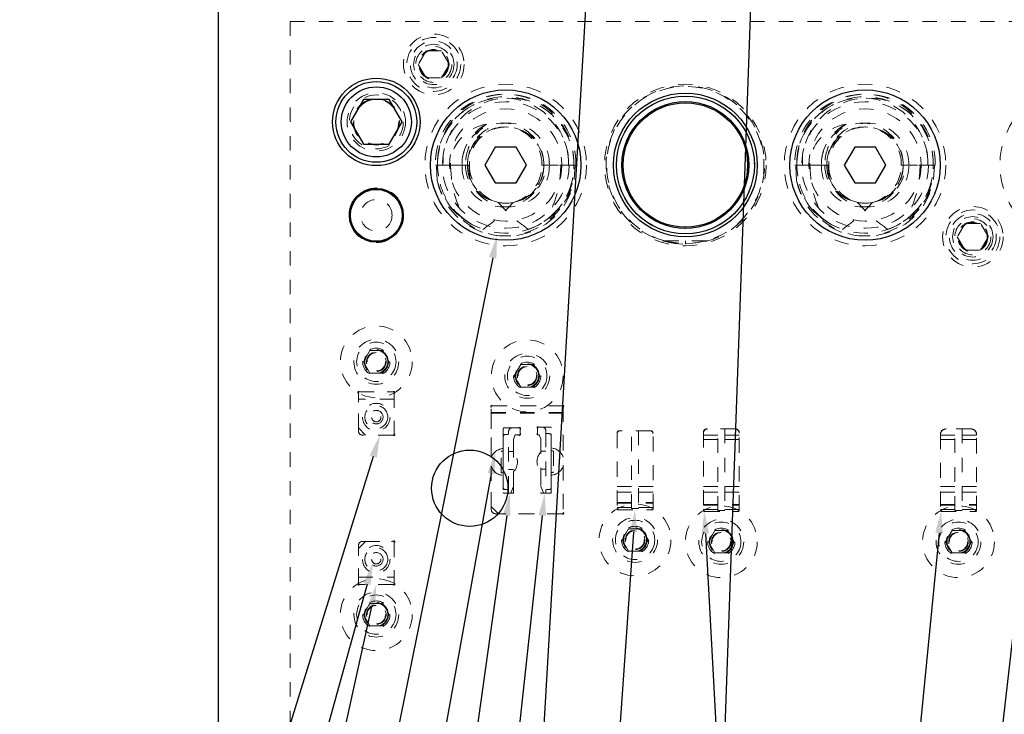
# Model space of a CAD drawing. Header units: inches. Extents: x 1880 to 2363, y -453 to -54.
# Tile 920 of 1056: x 2116.67 to 2123.52, y -421.81 to -416.97. Entities that reach past the tile are written whole.
import ezdxf

# ---------------------------------------------------------------- set-up
doc = ezdxf.new("R2010")
doc.units = ezdxf.units.IN
doc.header["$LTSCALE"] = 0.5
doc.header["$MEASUREMENT"] = 0
doc.linetypes.add('HIDDEN', pattern=[0.225, 0.15, -0.075])
for name, color, linetype in [('DST-M-S', 53, 'Continuous'), ('PAD-M-S', 135, 'Continuous'), ('PBU-M-S', 8, 'Continuous'), ('PUN-M-S', 8, 'Continuous'), ('SID-M-S', 105, 'Continuous'), ('SVF-M-S', 8, 'Continuous')]:
    doc.layers.add(name, color=color, linetype=linetype)

msp = doc.modelspace()

# ---------------------------------------------------------------- linework, layer by layer
at = {"layer": 'DST-M-S', "linetype": 'Continuous', "lineweight": 25}
msp.add_line((2118.05381, -413.23517), (2118.05381, -427.23517), dxfattribs=at)
for centre, radius in [((2119.15381, -417.68517), 0.3045), ((2120.05381, -417.98517), 0.52345), ((2121.30381, -417.98517), 0.5), ((2122.55381, -417.98517), 0.52345), ((2119.15381, -418.33517), 0.1875), ((2119.80381, -420.23517), 0.26565)]:
    msp.add_circle(centre, radius, dxfattribs=at)
at = {"layer": 'DST-M-S', "linetype": 'HIDDEN', "lineweight": 18}
msp.add_circle((2119.15381, -417.68517), 0.203, dxfattribs=at)
at = {"layer": 'PAD-M-S', "linetype": 'HIDDEN', "lineweight": 18}
for p, q in [((2121.14418, -418.51273), (2121.19356, -418.52521)), ((2121.19356, -418.52521), (2121.22954, -418.53132)), ((2119.02881, -419.81517), (2119.02881, -419.56517)), ((2119.02881, -419.56517), (2119.27881, -419.56517)), ((2119.02881, -419.83517), (2119.02881, -419.57612)), ((2119.03976, -419.56517), (2119.26785, -419.56517)), ((2119.27881, -419.56517), (2119.27881, -419.86517)), ((2119.27881, -419.57612), (2119.27881, -419.85421)), ((2119.27881, -419.61517), (2119.02881, -419.61517)), ((2119.95381, -419.66267), (2120.45381, -419.66267)), ((2119.95381, -420.02099), (2119.95381, -419.66267)), ((2119.95381, -420.38267), (2119.95381, -419.67362)), ((2119.96476, -419.66267), (2120.44285, -419.66267)), ((2120.45381, -419.66267), (2120.45381, -420.01849)), ((2120.45381, -419.67362), (2120.45381, -420.40171)), ((2120.45381, -419.70767), (2119.95381, -419.70767)), ((2119.95381, -419.71267), (2120.45381, -419.71267)), ((2120.36531, -419.81017), (2120.2835, -419.81017)), ((2119.07881, -419.86517), (2119.02881, -419.81517)), ((2119.26785, -419.86517), (2119.05881, -419.86517)), ((2119.27881, -419.86517), (2119.07881, -419.86517)), ((2120.03731, -419.82017), (2120.03731, -419.9588)), ((2120.14306, -419.81517), (2120.04231, -419.81517)), ((2120.10961, -419.89108), (2120.11821, -419.86746)), ((2120.12291, -419.86417), (2120.14306, -419.86417)), ((2120.15431, -419.85292), (2120.15431, -419.82641)), ((2120.27531, -419.81836), (2120.27531, -419.85313)), ((2120.28216, -419.86292), (2120.28642, -419.86447)), ((2120.28941, -419.86746), (2120.29801, -419.89108)), ((2120.37031, -419.9563), (2120.37031, -419.81517)), ((2120.82881, -419.85017), (2120.82881, -420.38017)), ((2121.06381, -419.83517), (2120.84381, -419.83517)), ((2121.07881, -420.38017), (2121.07881, -419.85017)), ((2121.42881, -419.84767), (2121.42881, -420.38767)), ((2121.65381, -419.82267), (2121.45381, -419.82267)), ((2121.67881, -420.38767), (2121.67881, -419.84767)), ((2123.07881, -419.85767), (2123.07881, -420.39267)), ((2123.29381, -419.82267), (2123.11381, -419.82267)), ((2123.32881, -420.39267), (2123.32881, -419.85767)), ((2120.10931, -419.98674), (2120.10931, -419.89279)), ((2120.29831, -419.89279), (2120.29831, -419.98424)), ((2120.03731, -419.97267), (2120.03731, -420.13267)), ((2120.37031, -420.13017), (2120.37031, -419.97017)), ((2119.95381, -420.36267), (2119.95381, -420.08435)), ((2120.45381, -420.08185), (2120.45381, -420.41267)), ((2120.03731, -420.14653), (2120.03731, -420.26517)), ((2120.10931, -420.26517), (2120.10931, -420.1186)), ((2120.29831, -420.1161), (2120.29831, -420.26517)), ((2120.37031, -420.26517), (2120.37031, -420.14403)), ((2120.04231, -420.27017), (2120.10431, -420.27017)), ((2120.30331, -420.27017), (2120.36531, -420.27017)), ((2120.00381, -420.41267), (2119.95381, -420.36267)), ((2120.44285, -420.41267), (2119.98381, -420.41267)), ((2120.45381, -420.41267), (2120.00381, -420.41267)), ((2120.83381, -420.38517), (2121.07381, -420.38517)), ((2121.43881, -420.39767), (2121.66881, -420.39767)), ((2123.08381, -420.39767), (2123.32381, -420.39767)), ((2119.02881, -420.65517), (2119.07881, -420.60517)), ((2119.02881, -420.89421), (2119.02881, -420.63517)), ((2119.05881, -420.60517), (2119.26785, -420.60517)), ((2119.07881, -420.60517), (2119.27881, -420.60517)), ((2119.27881, -420.60517), (2119.27881, -420.90517)), ((2119.27881, -420.61612), (2119.27881, -420.89421)), ((2119.02881, -420.90517), (2119.02881, -420.65517)), ((2119.02881, -420.85517), (2119.27881, -420.85517)), ((2119.27881, -420.90517), (2119.02881, -420.90517)), ((2119.26785, -420.90517), (2119.03976, -420.90517))]:
    msp.add_line(p, q, dxfattribs=at)
for centre, radius in [((2119.55381, -417.28517), 0.1005), ((2119.15381, -417.68517), 0.15625), ((2120.05381, -417.98517), 0.44062), ((2122.55381, -417.98517), 0.44062), ((2120.05381, -417.98517), 0.39062), ((2122.55381, -417.98517), 0.39062), ((2123.30381, -418.48517), 0.1005), ((2119.15381, -419.35517), 0.068), ((2120.20381, -419.45267), 0.068), ((2119.15381, -419.74017), 0.09562), ((2119.15381, -419.74017), 0.0469), ((2120.95381, -420.59517), 0.068), ((2121.55381, -420.60767), 0.068), ((2123.20381, -420.60767), 0.068), ((2119.15381, -420.73017), 0.09562), ((2119.15381, -420.73017), 0.0469), ((2119.15381, -421.11517), 0.068)]:
    msp.add_circle(centre, radius, dxfattribs=at)
for centre, radius, start, end in [((2119.03093, -419.56729), 0.006, 42.592273, 227.407727), ((2119.02281, -419.57612), 0.006, 0, 47.407727), ((2119.03976, -419.55917), 0.006, 222.592273, 270), ((2119.26785, -419.55917), 0.006, 270, 317.407727), ((2119.27669, -419.56729), 0.006, 312.592273, 137.407727), ((2119.28481, -419.57612), 0.006, 132.592273, 180), ((2119.95593, -419.66479), 0.006, 42.592273, 227.407727), ((2119.94781, -419.67362), 0.006, 0, 47.407727), ((2119.96476, -419.65667), 0.006, 222.592273, 270), ((2120.44285, -419.65667), 0.006, 270, 317.407727), ((2120.45169, -419.66479), 0.006, 312.592273, 137.407727), ((2120.45981, -419.67362), 0.006, 132.592273, 180), ((2120.14931, -419.82017), 0.008, 308.682187, 141.317813), ((2120.27831, -419.81317), 0.006, 30, 240), ((2120.36531, -419.81517), 0.005, 0, 90), ((2119.05881, -419.83517), 0.03, 180, 270), ((2119.26785, -419.87117), 0.006, 42.592273, 90), ((2119.27669, -419.86305), 0.006, 222.592273, 47.407727), ((2119.28481, -419.85421), 0.006, 180, 227.407727), ((2120.04231, -419.82017), 0.005, 90, 180), ((2120.12291, -419.86917), 0.005, 90, 160), ((2120.14931, -419.85917), 0.008, 218.682187, 51.317813), ((2120.27831, -419.85832), 0.006, 120, 310), ((2120.28471, -419.86917), 0.005, 20, 70), ((2120.84381, -419.85017), 0.015, 90, 180), ((2121.06381, -419.85017), 0.015, 0, 90), ((2121.45381, -419.84767), 0.025, 90, 180), ((2121.65381, -419.84767), 0.025, 0, 90), ((2123.11381, -419.85767), 0.035, 90, 180), ((2123.29381, -419.85767), 0.035, 0, 90), ((2120.11431, -419.89279), 0.005, 160, 180), ((2120.29331, -419.89279), 0.005, 0, 20), ((2120.04231, -420.05267), 0.094, 93.049087, 160.303199), ((2120.04231, -420.05267), 0.094, 315.460409, 44.539591), ((2120.36531, -420.05017), 0.094, 135.460409, 224.539591), ((2120.36531, -420.05017), 0.094, 19.696801, 86.950913), ((2120.04231, -420.05267), 0.094, 199.696801, 266.950913), ((2120.36531, -420.05017), 0.094, 273.049087, 340.303199), ((2120.04231, -420.26517), 0.005, 180, 270), ((2120.10431, -420.26517), 0.005, 270, 0), ((2120.30331, -420.26517), 0.005, 180, 270), ((2120.36531, -420.26517), 0.005, 270, 0), ((2119.98381, -420.38267), 0.03, 180, 270), ((2120.44285, -420.41867), 0.006, 42.592273, 90), ((2120.45169, -420.41055), 0.006, 222.592273, 47.407727), ((2120.45981, -420.40171), 0.006, 180, 227.407727), ((2120.83381, -420.38017), 0.005, 180, 270), ((2121.07381, -420.38017), 0.005, 270, 0), ((2121.43881, -420.38767), 0.01, 180, 270), ((2121.66881, -420.38767), 0.01, 270, 0), ((2123.08381, -420.39267), 0.005, 180, 270), ((2123.32381, -420.39267), 0.005, 270, 0), ((2119.05881, -420.63517), 0.03, 90, 180), ((2119.26785, -420.59917), 0.006, 270, 317.407727), ((2119.27669, -420.60729), 0.006, 312.592273, 137.407727), ((2119.28481, -420.61612), 0.006, 132.592273, 180), ((2119.03093, -420.90305), 0.006, 132.592273, 317.407727), ((2119.02281, -420.89421), 0.006, 312.592273, 0), ((2119.03976, -420.91117), 0.006, 90, 137.407727), ((2119.26785, -420.91117), 0.006, 42.592273, 90), ((2119.27669, -420.90305), 0.006, 222.592273, 47.407727), ((2119.28481, -420.89421), 0.006, 180, 227.407727)]:
    msp.add_arc(centre, radius, start, end, dxfattribs=at)
at = {"layer": 'PBU-M-S', "linetype": 'HIDDEN', "lineweight": 18}
for p, q in [((2118.55381, -416.98517), (2118.55381, -423.48517)), ((2130.05381, -416.98517), (2118.55381, -416.98517))]:
    msp.add_line(p, q, dxfattribs=at)
for centre, radius in [((2119.55381, -417.28517), 0.211), ((2119.55381, -417.28517), 0.1405), ((2121.30381, -417.98517), 0.5625), ((2119.15381, -418.33517), 0.19), ((2123.30381, -418.48517), 0.211), ((2123.30381, -418.48517), 0.1405)]:
    msp.add_circle(centre, radius, dxfattribs=at)
at = {"layer": 'PUN-M-S', "linetype": 'HIDDEN', "lineweight": 18}
for p, q in [((2120.27531, -419.81317), (2120.27531, -419.85832)), ((2120.30831, -419.81017), (2120.27831, -419.81017)), ((2120.03731, -419.97267), (2120.03731, -419.87517)), ((2120.06931, -419.86017), (2120.05231, -419.86017)), ((2120.07431, -419.84017), (2120.07431, -419.85517)), ((2120.07431, -420.25017), (2120.07431, -419.85517)), ((2120.14931, -419.81517), (2120.09931, -419.81517)), ((2120.10961, -419.89108), (2120.11821, -419.86746)), ((2120.12291, -419.86417), (2120.14931, -419.86417)), ((2120.15431, -419.85917), (2120.15431, -419.82017)), ((2120.27728, -419.86114), (2120.28642, -419.86447)), ((2120.28941, -419.86746), (2120.29801, -419.89108)), ((2120.33331, -419.85017), (2120.33331, -419.83517)), ((2120.33331, -419.85017), (2120.33331, -420.25017)), ((2120.33831, -419.85517), (2120.35531, -419.85517)), ((2120.37031, -419.87017), (2120.37031, -419.97017)), ((2120.82881, -419.85517), (2120.82881, -420.37517)), ((2121.05881, -419.83517), (2120.84881, -419.83517)), ((2120.92881, -420.3772), (2120.92881, -419.83517)), ((2120.97881, -419.83517), (2120.97881, -420.3772)), ((2121.07881, -420.37517), (2121.07881, -419.85517)), ((2121.42881, -419.85267), (2121.42881, -420.38267)), ((2121.52881, -419.86474), (2121.42881, -419.86474)), ((2121.52881, -419.86689), (2121.42881, -419.86689)), ((2121.64881, -419.82267), (2121.45881, -419.82267)), ((2121.52881, -420.3897), (2121.52881, -419.82267)), ((2121.57881, -419.82267), (2121.57881, -420.3897)), ((2121.67881, -419.86474), (2121.57881, -419.86474)), ((2121.67881, -419.86689), (2121.57881, -419.86689)), ((2121.67881, -420.38267), (2121.67881, -419.85267)), ((2123.07881, -419.86267), (2123.07881, -420.38767)), ((2123.17881, -419.86474), (2123.07881, -419.86474)), ((2123.17881, -419.86689), (2123.07881, -419.86689)), ((2123.28881, -419.82267), (2123.11881, -419.82267)), ((2123.17881, -420.3897), (2123.17881, -419.82267)), ((2123.22881, -419.82267), (2123.22881, -420.3897)), ((2123.32881, -419.86474), (2123.22881, -419.86474)), ((2123.32881, -419.86689), (2123.22881, -419.86689)), ((2123.32881, -420.38767), (2123.32881, -419.86267)), ((2120.10931, -420.22067), (2120.10931, -419.89279)), ((2120.29831, -419.89279), (2120.29831, -420.22067)), ((2121.42881, -419.89607), (2121.52881, -419.89607)), ((2121.57881, -419.89607), (2121.67881, -419.89607)), ((2123.07881, -419.89607), (2123.17881, -419.89607)), ((2123.22881, -419.89607), (2123.32881, -419.89607)), ((2120.02531, -419.97767), (2120.02231, -419.98067)), ((2120.02231, -420.12467), (2120.02231, -419.98067)), ((2120.03231, -419.97767), (2120.02531, -419.97767)), ((2120.03731, -420.13267), (2120.03731, -419.97267)), ((2120.10931, -419.98017), (2120.07431, -419.98017)), ((2120.33331, -419.97767), (2120.29831, -419.97767)), ((2120.37031, -419.97017), (2120.37031, -420.13017)), ((2120.37531, -419.97517), (2120.38231, -419.97517)), ((2120.38531, -419.97817), (2120.38231, -419.97517)), ((2120.38531, -419.97817), (2120.38531, -420.12217)), ((2120.02231, -420.12467), (2120.02531, -420.12767)), ((2120.03231, -420.12767), (2120.02531, -420.12767)), ((2120.03731, -420.23017), (2120.03731, -420.13267)), ((2120.07431, -420.10517), (2120.10931, -420.10517)), ((2120.29831, -420.10267), (2120.33331, -420.10267)), ((2120.37031, -420.13017), (2120.37031, -420.23017)), ((2120.37531, -420.12517), (2120.38231, -420.12517)), ((2120.38231, -420.12517), (2120.38531, -420.12217)), ((2120.08965, -420.26715), (2120.1089, -420.22265)), ((2120.29872, -420.22265), (2120.31797, -420.26715)), ((2120.92881, -420.22336), (2120.82881, -420.22336)), ((2121.07881, -420.22336), (2120.97881, -420.22336)), ((2121.52881, -420.22336), (2121.42881, -420.22336)), ((2121.67881, -420.22336), (2121.57881, -420.22336)), ((2123.17881, -420.22336), (2123.07881, -420.22336)), ((2123.32881, -420.22336), (2123.22881, -420.22336)), ((2120.06931, -420.24517), (2120.05231, -420.24517)), ((2120.07431, -420.25017), (2120.07431, -420.26517)), ((2120.07931, -420.27017), (2120.08506, -420.27017)), ((2120.32255, -420.27017), (2120.32831, -420.27017)), ((2120.33331, -420.26517), (2120.33331, -420.25017)), ((2120.33831, -420.24517), (2120.35531, -420.24517)), ((2120.82881, -420.26273), (2120.92881, -420.26273)), ((2120.97881, -420.26273), (2121.07881, -420.26273)), ((2121.42881, -420.26273), (2121.52881, -420.26273)), ((2121.57881, -420.26273), (2121.67881, -420.26273)), ((2123.07881, -420.26273), (2123.17881, -420.26273)), ((2123.22881, -420.26273), (2123.32881, -420.26273)), ((2120.82881, -420.33517), (2121.07881, -420.33517)), ((2120.82881, -420.34017), (2121.07881, -420.34017)), ((2120.82881, -420.34017), (2121.07881, -420.34017)), ((2121.42881, -420.34767), (2121.67881, -420.34767)), ((2121.42881, -420.35267), (2121.67881, -420.35267)), ((2121.42881, -420.35267), (2121.67881, -420.35267)), ((2123.07881, -420.34767), (2123.32881, -420.34767)), ((2123.07881, -420.35267), (2123.32881, -420.35267)), ((2123.07881, -420.35267), (2123.32881, -420.35267)), ((2120.92881, -420.37017), (2120.82881, -420.37017)), ((2120.83881, -420.38517), (2121.06881, -420.38517)), ((2120.97881, -420.3772), (2120.92881, -420.3772)), ((2121.07881, -420.37017), (2120.97881, -420.37017)), ((2121.52881, -420.38267), (2121.42881, -420.38267)), ((2121.44381, -420.39767), (2121.66381, -420.39767)), ((2121.57881, -420.3897), (2121.52881, -420.3897)), ((2121.67881, -420.38267), (2121.57881, -420.38267)), ((2123.17881, -420.38267), (2123.07881, -420.38267)), ((2123.07881, -420.38767), (2123.08881, -420.39767)), ((2123.08881, -420.39767), (2123.31881, -420.39767)), ((2123.22881, -420.3897), (2123.17881, -420.3897)), ((2123.32881, -420.38267), (2123.22881, -420.38267)), ((2123.31881, -420.39767), (2123.32881, -420.38767))]:
    msp.add_line(p, q, dxfattribs=at)
for centre, radius in [((2119.15381, -419.74017), 0.08), ((2119.15381, -419.74017), 0.0469), ((2119.15381, -419.74017), 0.0325), ((2119.15381, -420.73017), 0.08), ((2119.15381, -420.73017), 0.0469), ((2119.15381, -420.73017), 0.0325)]:
    msp.add_circle(centre, radius, dxfattribs=at)
for centre, radius, start, end in [((2120.27831, -419.81317), 0.003, 90, 180), ((2120.30831, -419.83517), 0.025, 0, 90), ((2120.05231, -419.87517), 0.015, 90, 180), ((2120.06931, -419.85517), 0.005, 270, 0), ((2120.09931, -419.84017), 0.025, 90, 180), ((2120.12291, -419.86917), 0.005, 90, 160), ((2120.14931, -419.82017), 0.005, 0, 90), ((2120.14931, -419.85917), 0.005, 270, 0), ((2120.27831, -419.85832), 0.003, 180, 250), ((2120.28471, -419.86917), 0.005, 20, 70), ((2120.33831, -419.85017), 0.005, 180, 270), ((2120.35531, -419.87017), 0.015, 0, 90), ((2120.84881, -419.85517), 0.02, 90, 180), ((2121.05881, -419.85517), 0.02, 0, 90), ((2121.45881, -419.85267), 0.03, 90, 180), ((2121.64881, -419.85267), 0.03, 0, 90), ((2123.11881, -419.86267), 0.04, 90, 180), ((2123.28881, -419.86267), 0.04, 0, 90), ((2120.11431, -419.89279), 0.005, 160, 180), ((2120.29331, -419.89279), 0.005, 0, 20), ((2120.03231, -419.97267), 0.005, 270, 0), ((2120.37531, -419.97017), 0.005, 180, 270), ((2120.03231, -420.13267), 0.005, 0, 90), ((2120.37531, -420.13017), 0.005, 90, 180), ((2120.10431, -420.22067), 0.005, 336.611518, 0), ((2120.30331, -420.22067), 0.005, 180, 203.388482), ((2120.05231, -420.23017), 0.015, 180, 270), ((2120.06931, -420.25017), 0.005, 0, 90), ((2120.07931, -420.26517), 0.005, 180, 270), ((2120.08506, -420.26517), 0.005, 270, 336.611518), ((2120.32255, -420.26517), 0.005, 203.388482, 270), ((2120.32831, -420.26517), 0.005, 270, 0), ((2120.33831, -420.25017), 0.005, 90, 180), ((2120.35531, -420.23017), 0.015, 270, 0), ((2120.83881, -420.37517), 0.01, 180, 270), ((2121.06881, -420.37517), 0.01, 270, 0), ((2121.44381, -420.38267), 0.015, 180, 270), ((2121.66381, -420.38267), 0.015, 270, 0)]:
    msp.add_arc(centre, radius, start, end, dxfattribs=at)
at = {"layer": 'SID-M-S'}
for p, q in [((2121.79831, -415.69107), (2121.36662, -427.93532)), ((2120.66033, -416.0367), (2119.96442, -427.93553)), ((2119.96363, -418.6304), (2118.09728, -427.93902)), ((2119.13259, -420.01417), (2116.67294, -427.94399)), ((2119.95372, -420.13463), (2118.54847, -427.9383)), ((2120.06075, -420.42469), (2119.01886, -427.93705)), ((2120.30856, -420.42525), (2119.49133, -427.93635)), ((2120.94293, -420.54079), (2120.42626, -427.93567)), ((2121.44336, -420.55055), (2121.84129, -427.93084)), ((2123.0686, -420.54793), (2122.34451, -427.93613)), ((2123.66095, -420.56949), (2122.8121, -427.93648)), ((2119.08906, -420.90341), (2117.13619, -427.94233)), ((2119.12025, -421.05752), (2117.60415, -427.93979))]:
    msp.add_line(p, q, dxfattribs=at)
for points in [[(2119.93813, -418.62529), (2119.99429, -418.47745), (2119.93813, -418.62529), (2119.98912, -418.63551)], [(2119.10776, -420.00646), (2119.17881, -419.86517), (2119.10776, -420.00646), (2119.15743, -420.02187)], [(2119.92813, -420.13002), (2119.98137, -419.9811), (2119.92813, -420.13002), (2119.97931, -420.13924)], [(2120.035, -420.42112), (2120.08218, -420.27017), (2120.035, -420.42112), (2120.08651, -420.42826)], [(2120.28271, -420.42244), (2120.32543, -420.27017), (2120.28271, -420.42244), (2120.33441, -420.42806)], [(2120.917, -420.53898), (2120.95381, -420.38517), (2120.917, -420.53898), (2120.96887, -420.5426)], [(2121.4174, -420.55195), (2121.43496, -420.39478), (2121.4174, -420.55195), (2121.46932, -420.54915)], [(2123.04272, -420.54539), (2123.08381, -420.39267), (2123.04272, -420.54539), (2123.09447, -420.55047)], [(2119.06401, -420.89646), (2119.13077, -420.75309), (2119.06401, -420.89646), (2119.11412, -420.91036)], [(2119.09486, -421.05192), (2119.15381, -420.90517), (2119.09486, -421.05192), (2119.14564, -421.06311)]]:
    msp.add_solid(points, dxfattribs=at)
at = {"layer": 'SVF-M-S', "linetype": 'HIDDEN', "lineweight": 18}
for p, q in [((2119.49968, -417.19142), (2119.44555, -417.28517)), ((2119.60793, -417.19142), (2119.49968, -417.19142)), ((2119.66206, -417.28517), (2119.60793, -417.19142)), ((2119.44555, -417.28517), (2119.49968, -417.37892)), ((2119.60793, -417.37892), (2119.66206, -417.28517)), ((2119.49968, -417.37892), (2119.60793, -417.37892)), ((2119.56577, -417.98517), (2119.5712, -417.98517)), ((2119.5712, -417.98517), (2119.57881, -417.98517)), ((2119.57738, -418.09362), (2119.5712, -417.98517)), ((2119.57881, -417.98517), (2119.75005, -417.98517)), ((2119.57912, -418.00237), (2119.57881, -417.98517)), ((2119.58539, -418.06397), (2119.57912, -418.00237)), ((2119.75005, -417.98517), (2119.67002, -417.98517)), ((2119.75005, -417.98517), (2119.77395, -417.98517)), ((2119.75005, -417.98517), (2119.78881, -417.98517)), ((2119.78881, -417.98517), (2119.79642, -417.98517)), ((2119.79642, -417.98517), (2119.80365, -418.07261)), ((2119.79642, -417.98517), (2119.80184, -417.98517)), ((2120.30577, -417.98517), (2120.49005, -417.98517)), ((2120.52881, -417.98517), (2120.31881, -417.98517)), ((2120.31881, -417.98517), (2120.52881, -417.98517)), ((2120.49005, -417.98517), (2120.54184, -417.98517)), ((2120.53642, -417.98517), (2120.53024, -418.09362)), ((2122.06577, -417.98517), (2122.0712, -417.98517)), ((2122.0712, -417.98517), (2122.07881, -417.98517)), ((2122.07738, -418.09362), (2122.0712, -417.98517)), ((2122.07881, -417.98517), (2122.25005, -417.98517)), ((2122.07912, -418.00237), (2122.07881, -417.98517)), ((2122.08539, -418.06397), (2122.07912, -418.00237)), ((2122.25005, -417.98517), (2122.17002, -417.98517)), ((2122.25005, -417.98517), (2122.27395, -417.98517)), ((2122.25005, -417.98517), (2122.28881, -417.98517)), ((2122.28881, -417.98517), (2122.29642, -417.98517)), ((2122.29642, -417.98517), (2122.30365, -418.07261)), ((2122.29642, -417.98517), (2122.30184, -417.98517)), ((2122.80577, -417.98517), (2122.99005, -417.98517)), ((2123.02881, -417.98517), (2122.81881, -417.98517)), ((2122.81881, -417.98517), (2123.02881, -417.98517)), ((2122.99005, -417.98517), (2123.04184, -417.98517)), ((2123.03642, -417.98517), (2123.03024, -418.09362)), ((2119.78881, -418.37938), (2119.75874, -418.3574)), ((2122.28881, -418.37938), (2122.25874, -418.3574)), ((2123.24968, -418.39142), (2123.19555, -418.48517)), ((2123.35793, -418.39142), (2123.24968, -418.39142)), ((2123.41206, -418.48517), (2123.35793, -418.39142)), ((2121.14418, -418.51273), (2121.15835, -418.51273)), ((2121.14418, -418.51273), (2121.26439, -418.53052)), ((2121.15835, -418.51273), (2121.30381, -418.51273)), ((2121.30381, -418.53241), (2121.30381, -418.51273)), ((2121.44926, -418.51273), (2121.30381, -418.51273)), ((2121.43086, -418.51755), (2121.46344, -418.51273)), ((2121.46344, -418.51273), (2121.44926, -418.51273)), ((2123.19555, -418.48517), (2123.24968, -418.57892)), ((2123.35793, -418.57892), (2123.41206, -418.48517)), ((2121.22954, -418.53132), (2121.22954, -418.52735)), ((2121.22954, -418.53132), (2121.28612, -418.53607)), ((2121.30381, -418.53241), (2121.30381, -418.53635)), ((2123.24968, -418.57892), (2123.35793, -418.57892)), ((2119.0636, -419.35517), (2119.1087, -419.27704)), ((2119.1087, -419.27704), (2119.19891, -419.27704)), ((2119.19891, -419.27704), (2119.24402, -419.35517)), ((2119.1087, -419.43329), (2119.0636, -419.35517)), ((2119.24402, -419.35517), (2119.19891, -419.43329)), ((2120.1136, -419.45267), (2120.1587, -419.37454)), ((2120.1587, -419.37454), (2120.24891, -419.37454)), ((2120.24891, -419.37454), (2120.29402, -419.45267)), ((2119.19891, -419.43329), (2119.1087, -419.43329)), ((2120.1587, -419.53079), (2120.1136, -419.45267)), ((2120.29402, -419.45267), (2120.24891, -419.53079)), ((2120.24891, -419.53079), (2120.1587, -419.53079)), ((2120.8636, -420.59517), (2120.9087, -420.51704)), ((2120.9087, -420.51704), (2120.99891, -420.51704)), ((2120.99891, -420.51704), (2121.04402, -420.59517)), ((2121.4636, -420.60767), (2121.5087, -420.52954)), ((2121.5087, -420.52954), (2121.59891, -420.52954)), ((2121.59891, -420.52954), (2121.64402, -420.60767)), ((2123.1136, -420.60767), (2123.1587, -420.52954)), ((2123.1587, -420.52954), (2123.24891, -420.52954)), ((2123.24891, -420.52954), (2123.29402, -420.60767)), ((2120.9087, -420.67329), (2120.8636, -420.59517)), ((2121.04402, -420.59517), (2120.99891, -420.67329)), ((2121.5087, -420.68579), (2121.4636, -420.60767)), ((2121.64402, -420.60767), (2121.59891, -420.68579)), ((2123.1587, -420.68579), (2123.1136, -420.60767)), ((2123.29402, -420.60767), (2123.24891, -420.68579)), ((2120.99891, -420.67329), (2120.9087, -420.67329)), ((2121.59891, -420.68579), (2121.5087, -420.68579)), ((2123.24891, -420.68579), (2123.1587, -420.68579)), ((2119.0636, -421.11517), (2119.1087, -421.03704)), ((2119.1087, -421.03704), (2119.19891, -421.03704)), ((2119.19891, -421.03704), (2119.24402, -421.11517)), ((2119.1087, -421.19329), (2119.0636, -421.11517)), ((2119.24402, -421.11517), (2119.19891, -421.19329)), ((2119.19891, -421.19329), (2119.1087, -421.19329))]:
    msp.add_line(p, q, dxfattribs=at)
at = {"layer": 'SVF-M-S', "linetype": 'Continuous', "lineweight": 25}
for p, q in [((2119.06374, -417.52917), (2118.97367, -417.68517)), ((2119.24387, -417.52917), (2119.06374, -417.52917)), ((2119.33394, -417.68517), (2119.24387, -417.52917)), ((2118.97367, -417.68517), (2119.06374, -417.84117)), ((2119.24387, -417.84117), (2119.33394, -417.68517)), ((2119.06374, -417.84117), (2119.24387, -417.84117)), ((2119.98164, -417.86017), (2119.90947, -417.98517)), ((2120.12598, -417.86017), (2119.98164, -417.86017)), ((2120.19815, -417.98517), (2120.12598, -417.86017)), ((2122.48164, -417.86017), (2122.40947, -417.98517)), ((2122.62598, -417.86017), (2122.48164, -417.86017)), ((2122.69815, -417.98517), (2122.62598, -417.86017)), ((2119.90947, -417.98517), (2119.98164, -418.11017)), ((2120.12598, -418.11017), (2120.19815, -417.98517)), ((2122.40947, -417.98517), (2122.48164, -418.11017)), ((2122.62598, -418.11017), (2122.69815, -417.98517)), ((2119.98164, -418.11017), (2120.12598, -418.11017)), ((2122.48164, -418.11017), (2122.62598, -418.11017))]:
    msp.add_line(p, q, dxfattribs=at)
at = {"layer": 'SVF-M-S', "linetype": 'HIDDEN', "lineweight": 18}
for centre, radius in [((2119.55381, -417.28517), 0.1875), ((2119.55381, -417.28517), 0.1625), ((2119.55381, -417.28517), 0.125), ((2119.55381, -417.28517), 0.10497), ((2119.55381, -417.28517), 0.1047), ((2119.55381, -417.28517), 0.10418), ((2120.05381, -417.98517), 0.5625), ((2122.55381, -417.98517), 0.5625), ((2124.05381, -417.98517), 0.5625), ((2119.15381, -417.68517), 0.1875), ((2119.15381, -417.68517), 0.16072), ((2119.15381, -417.68517), 0.16045), ((2119.15381, -417.68517), 0.15993), ((2121.30381, -417.98517), 0.47999), ((2121.30381, -417.98517), 0.44122), ((2119.15381, -418.33517), 0.1095), ((2123.30381, -418.48517), 0.1875), ((2123.30381, -418.48517), 0.1625), ((2123.30381, -418.48517), 0.125), ((2123.30381, -418.48517), 0.10497), ((2123.30381, -418.48517), 0.1047), ((2123.30381, -418.48517), 0.10418), ((2119.15381, -419.35517), 0.25), ((2119.15381, -419.35517), 0.156), ((2119.15381, -419.35517), 0.137), ((2119.15381, -419.35517), 0.095), ((2120.20381, -419.45267), 0.25), ((2119.15381, -419.35517), 0.08397), ((2119.15381, -419.35517), 0.0837), ((2119.15381, -419.35517), 0.08318), ((2119.15381, -419.35517), 0.0795), ((2119.15381, -419.35517), 0.06398), ((2120.20381, -419.45267), 0.156), ((2120.20381, -419.45267), 0.137), ((2120.20381, -419.45267), 0.095), ((2120.20381, -419.45267), 0.08397), ((2120.20381, -419.45267), 0.0837), ((2120.20381, -419.45267), 0.08318), ((2120.20381, -419.45267), 0.0795), ((2120.20381, -419.45267), 0.06398), ((2120.95381, -420.59517), 0.25), ((2121.55381, -420.60767), 0.25), ((2123.20381, -420.60767), 0.25), ((2120.95381, -420.59517), 0.156), ((2120.95381, -420.59517), 0.137), ((2121.55381, -420.60767), 0.156), ((2121.55381, -420.60767), 0.137), ((2123.20381, -420.60767), 0.156), ((2123.20381, -420.60767), 0.137), ((2120.95381, -420.59517), 0.095), ((2120.95381, -420.59517), 0.08397), ((2120.95381, -420.59517), 0.0837), ((2120.95381, -420.59517), 0.08318), ((2120.95381, -420.59517), 0.0795), ((2120.95381, -420.59517), 0.06398), ((2121.55381, -420.60767), 0.095), ((2121.55381, -420.60767), 0.08397), ((2121.55381, -420.60767), 0.0837), ((2121.55381, -420.60767), 0.08318), ((2121.55381, -420.60767), 0.0795), ((2121.55381, -420.60767), 0.06398), ((2123.20381, -420.60767), 0.095), ((2123.20381, -420.60767), 0.08397), ((2123.20381, -420.60767), 0.0837), ((2123.20381, -420.60767), 0.08318), ((2123.20381, -420.60767), 0.0795), ((2123.20381, -420.60767), 0.06398), ((2119.15381, -421.11517), 0.25), ((2119.15381, -421.11517), 0.156), ((2119.15381, -421.11517), 0.137), ((2119.15381, -421.11517), 0.095), ((2119.15381, -421.11517), 0.08397), ((2119.15381, -421.11517), 0.0837), ((2119.15381, -421.11517), 0.08318), ((2119.15381, -421.11517), 0.0795), ((2119.15381, -421.11517), 0.06398)]:
    msp.add_circle(centre, radius, dxfattribs=at)
at = {"layer": 'SVF-M-S', "linetype": 'Continuous', "lineweight": 25}
for centre, radius in [((2119.15381, -417.68517), 0.28125), ((2119.15381, -417.68517), 0.24375), ((2121.30381, -417.98517), 0.47999), ((2121.30381, -417.98517), 0.44122), ((2121.30381, -417.98517), 0.43307), ((2119.15381, -418.33517), 0.1805)]:
    msp.add_circle(centre, radius, dxfattribs=at)
at = {"layer": 'SVF-M-S', "linetype": 'HIDDEN', "lineweight": 18}
for centre, radius, start, end in [((2121.30381, -417.98517), 0.55118, 284.633541, 253.165019), ((2121.30381, -417.98517), 0.54724, 270, 254.585631), ((2120.04729, -417.97358), 0.48166, 358.62082, 181.37918), ((2120.06033, -417.97358), 0.48166, 358.62082, 181.37918), ((2120.03443, -417.9742), 0.45575, 358.62082, 181.37918), ((2120.05381, -417.98517), 0.475, 236.089671, 180), ((2120.07319, -417.9742), 0.45575, 358.62082, 181.37918), ((2122.54729, -417.97358), 0.48166, 358.62082, 181.37918), ((2122.56033, -417.97358), 0.48166, 358.62082, 181.37918), ((2122.53443, -417.9742), 0.45575, 358.62082, 181.37918), ((2122.55381, -417.98517), 0.475, 236.089671, 180), ((2122.57319, -417.9742), 0.45575, 358.62082, 181.37918), ((2120.03443, -417.97844), 0.28446, 358.6441, 181.3559), ((2120.06962, -417.98303), 0.31958, 117.653768, 180.383392), ((2120.07319, -417.97844), 0.28446, 358.6441, 181.3559), ((2120.04729, -417.97885), 0.25856, 358.600686, 181.399314), ((2120.05381, -417.98517), 0.265, 199.267908, 180), ((2120.06033, -417.97885), 0.25856, 358.600686, 181.399314), ((2122.53443, -417.97844), 0.28446, 358.6441, 181.3559), ((2122.56962, -417.98303), 0.31958, 117.653768, 180.383392), ((2122.57319, -417.97844), 0.28446, 358.6441, 181.3559), ((2122.54729, -417.97885), 0.25856, 358.600686, 181.399314), ((2122.55381, -417.98517), 0.265, 199.267908, 180), ((2122.56033, -417.97885), 0.25856, 358.600686, 181.399314), ((2120.04845, -417.99868), 0.48055, 191.395618, 1.610912), ((2120.03443, -417.9919), 0.28446, 178.6441, 1.3559), ((2120.07319, -417.9919), 0.28446, 178.6441, 1.3559), ((2120.04944, -417.9905), 0.26069, 178.827725, 282.520153), ((2120.05381, -417.98517), 0.265, 180, 199.267908), ((2120.06694, -417.98804), 0.26511, 179.380164, 255.746287), ((2120.05818, -417.9905), 0.26069, 257.479847, 1.172275), ((2120.04068, -417.98804), 0.26511, 284.253713, 0.619836), ((2120.05997, -417.98953), 0.46886, 288.877269, 0.53304), ((2122.54845, -417.99868), 0.48055, 191.395618, 1.610912), ((2122.53443, -417.9919), 0.28446, 178.6441, 1.3559), ((2122.57319, -417.9919), 0.28446, 178.6441, 1.3559), ((2122.54944, -417.9905), 0.26069, 178.827725, 282.520153), ((2122.55381, -417.98517), 0.265, 180, 199.267908), ((2122.56694, -417.98804), 0.26511, 179.380164, 255.746287), ((2122.55818, -417.9905), 0.26069, 257.479847, 1.172275), ((2122.54068, -417.98804), 0.26511, 284.253713, 0.619836), ((2122.55997, -417.98953), 0.46886, 288.877269, 0.53304), ((2120.06135, -418.00308), 0.47755, 206.399652, 349.070717), ((2122.56135, -418.00308), 0.47755, 206.399652, 349.070717), ((2120.03791, -418.00378), 0.45225, 228.927068, 251.705144), ((2122.53791, -418.00378), 0.45225, 228.927068, 251.705144)]:
    msp.add_arc(centre, radius, start, end, dxfattribs=at)
for centre, major_axis, ratio, start_param, end_param in [((2119.98208, -417.98517), (-0.31206, 0), 0.9318009, 4.9084034, 6.2831853), ((2120.15933, -417.98517), (0.38537, 0), 0.9410518, 2.2365539, 3.1415927), ((2122.48208, -417.98517), (-0.31206, 0), 0.9318009, 4.9084034, 6.2831853), ((2122.65933, -417.98517), (0.38537, 0), 0.9410518, 2.2365539, 3.1415927), ((2120.04638, -417.98517), (-0.27243, 0), 0.966834, 0, 1.4059114), ((2120.06123, -417.98517), (0.27243, 0), 0.966834, 4.8772739, 6.2831853), ((2122.54638, -417.98517), (-0.27243, 0), 0.966834, 0, 1.4059114), ((2122.56123, -417.98517), (0.27243, 0), 0.966834, 4.8772739, 6.2831853), ((2120.04648, -417.98517), (-0.48233, 0), 0.966834, 0.2347238, 1.0072023), ((2120.06114, -417.98517), (0.48233, 0), 0.966834, 5.275983, 6.0484615), ((2122.54648, -417.98517), (-0.48233, 0), 0.966834, 0.2347238, 1.0072023), ((2122.56114, -417.98517), (0.48233, 0), 0.966834, 5.275983, 6.0484615)]:
    msp.add_ellipse(centre, major_axis=major_axis, ratio=ratio, start_param=start_param, end_param=end_param, dxfattribs=at)
for points, knots in [([(2119.76681, -418.36366), (2119.7466, -418.34675), (2119.70559, -418.31243), (2119.656, -418.24872), (2119.61701, -418.17726), (2119.58601, -418.08954), (2119.58146, -418.02354), (2119.57881, -417.98517)], [0, 0, 0, 0, 0.18252081, 0.37034789, 0.55217756, 0.73962361, 1, 1, 1, 1]), ([(2119.67002, -417.98517), (2119.67283, -418.03358), (2119.67804, -418.12309), (2119.71402, -418.25043), (2119.74909, -418.32566), (2119.76681, -418.36366)], [0, 0, 0, 0, 0.3683479, 0.68090604, 1, 1, 1, 1]), ([(2120.4376, -417.98517), (2120.43478, -418.03358), (2120.42958, -418.12309), (2120.3936, -418.25043), (2120.35852, -418.32566), (2120.3408, -418.36366)], [0, 0, 0, 0, 0.3683479, 0.680906, 1, 1, 1, 1]), ([(2122.26681, -418.36366), (2122.2466, -418.34675), (2122.20559, -418.31243), (2122.156, -418.24872), (2122.11701, -418.17726), (2122.08601, -418.08954), (2122.08146, -418.02354), (2122.07881, -417.98517)], [0, 0, 0, 0, 0.18252081, 0.37034789, 0.55217756, 0.73962361, 1, 1, 1, 1]), ([(2122.17002, -417.98517), (2122.17283, -418.03358), (2122.17804, -418.12309), (2122.21402, -418.25043), (2122.24909, -418.32566), (2122.26681, -418.36366)], [0, 0, 0, 0, 0.3683479, 0.68090604, 1, 1, 1, 1]), ([(2122.9376, -417.98517), (2122.93478, -418.03358), (2122.92958, -418.12309), (2122.8936, -418.25043), (2122.85852, -418.32566), (2122.8408, -418.36366)], [0, 0, 0, 0, 0.3683479, 0.680906, 1, 1, 1, 1]), ([(2119.89595, -418.43317), (2119.93068, -418.40781), (2120.00693, -418.35213), (2120.07104, -418.28276), (2120.10595, -418.24499)], [0, 0, 0, 0, 0.4555585, 1, 1, 1, 1]), ([(2120.21166, -418.43317), (2120.17693, -418.40781), (2120.10069, -418.35213), (2120.03657, -418.28276), (2120.00166, -418.24499)], [0, 0, 0, 0, 0.4555585, 1, 1, 1, 1]), ([(2122.39595, -418.43317), (2122.43068, -418.40781), (2122.50693, -418.35213), (2122.57104, -418.28276), (2122.60595, -418.24499)], [0, 0, 0, 0, 0.4555585, 1, 1, 1, 1]), ([(2122.71166, -418.43317), (2122.67693, -418.40781), (2122.60069, -418.35213), (2122.53657, -418.28276), (2122.50166, -418.24499)], [0, 0, 0, 0, 0.4555585, 1, 1, 1, 1])]:
    msp.add_open_spline(points, degree=3, knots=knots, dxfattribs=at)
msp.add_open_spline([(2121.15835, -418.51273), (2121.20684, -418.52257), (2121.30381, -418.54225), (2121.40078, -418.52257), (2121.44926, -418.51273)], degree=3, dxfattribs=at)

doc.saveas('drawing.dxf')
